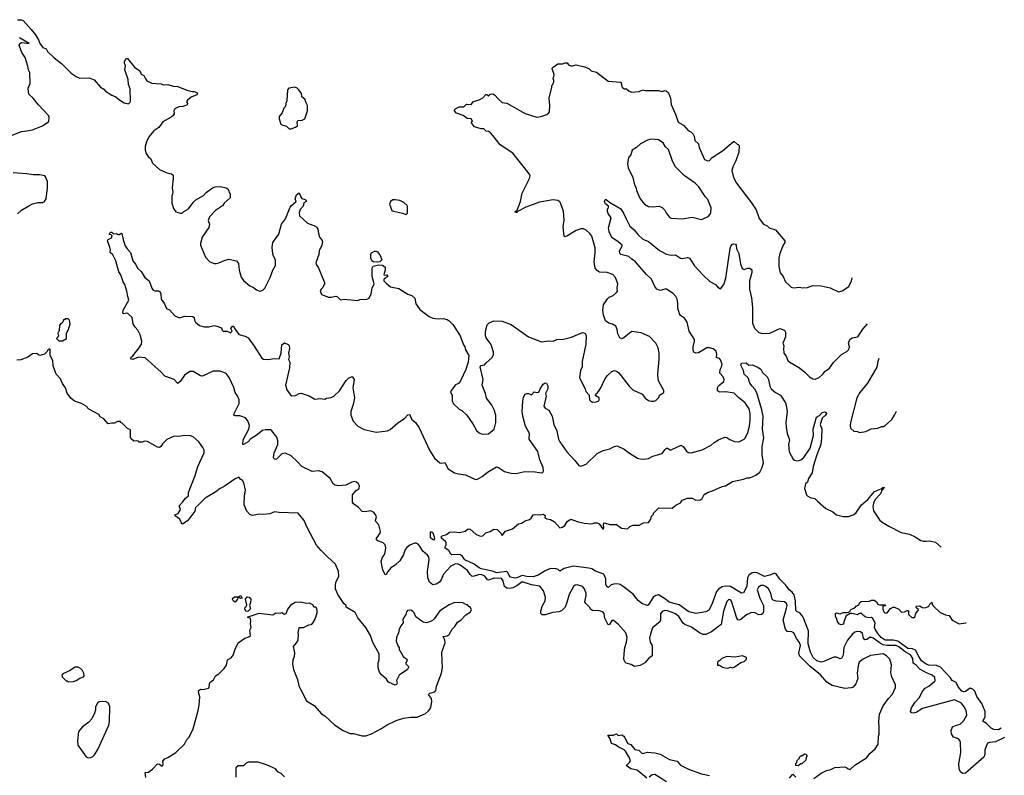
# Model space of a CAD drawing. Extents: x 2087054 to 2277909, y 548907 to 753496.
# Tile 432 of 444: x 2240366 to 2251140, y 701946 to 710214. Entities that reach past the tile are written whole.
import ezdxf

# ---------------------------------------------------------------- set-up
doc = ezdxf.new("R2010")
doc.units = 0

msp = doc.modelspace()

# ---------------------------------------------------------------- linework, layer by layer
at = {"layer": '0CON20XD'}
for points in [[(2240344, 710214), (2240385, 710214), (2240405, 710206), (2240492, 710108)], [(2240492, 710108), (2240539, 710049), (2240573, 709993), (2240587, 709955), (2240620, 709910), (2240656, 709896), (2240672, 709865), (2240743, 709795), (2240825, 709736), (2240930, 709630), (2240985, 709591), (2241025, 709573), (2241125, 709577), (2241180, 709555), (2241252, 709475), (2241288, 709455), (2241305, 709433), (2241375, 709389), (2241420, 709370), (2241447, 709345), (2241508, 709305), (2241557, 709293), (2241575, 709310), (2241580, 709325), (2241576, 709456), (2241558, 709505), (2241552, 709558), (2241518, 709665), (2241523, 709713), (2241513, 709735), (2241513, 709755), (2241532, 709788), (2241545, 709790), (2241623, 709695), (2241682, 709655), (2241697, 709617), (2241725, 709602), (2241738, 709575), (2241758, 709545), (2241811, 709521), (2241915, 709512), (2241935, 709502), (2241986, 709506), (2242047, 709487), (2242095, 709482), (2242195, 709442), (2242255, 709428), (2242275, 709429), (2242313, 709413), (2242305, 709391), (2242244, 709366), (2242204, 709335), (2242192, 709315), (2242203, 709295), (2242198, 709282), (2242156, 709264), (2242108, 709262), (2242065, 709240), (2242052, 709215), (2242058, 709185), (2242047, 709165), (2242025, 709146), (2241934, 709095), (2241890, 709035), (2241834, 708996), (2241778, 708932), (2241752, 708878), (2241738, 708828), (2241738, 708785), (2241751, 708751), (2241772, 708715), (2241801, 708691), (2241820, 708645), (2241895, 708574), (2241978, 708538), (2242026, 708526), (2242044, 708514), (2242047, 708475), (2242036, 708375), (2242042, 708325), (2242037, 708305), (2242030, 708285), (2242031, 708205), (2242049, 708149), (2242075, 708112), (2242125, 708098), (2242145, 708098), (2242164, 708116), (2242213, 708145), (2242263, 708215), (2242295, 708243), (2242379, 708291), (2242406, 708324), (2242475, 708374), (2242505, 708386), (2242565, 708388), (2242625, 708374), (2242645, 708363), (2242671, 708305), (2242669, 708265), (2242602, 708205), (2242584, 708176), (2242510, 708125), (2242443, 708055), (2242427, 708015), (2242442, 707975), (2242435, 707940), (2242364, 707835), (2242344, 707765), (2242346, 707746), (2242400, 707615), (2242448, 707565), (2242495, 707547), (2242515, 707546), (2242547, 707553), (2242615, 707581), (2242655, 707593), (2242737, 707577), (2242760, 707545), (2242767, 707473), (2242790, 707395), (2242815, 707360), (2242883, 707303), (2242925, 707283), (2242959, 707259), (2242995, 707242), (2243026, 707254), (2243048, 707275), (2243108, 707392), (2243135, 707472), (2243164, 707525), (2243167, 707585), (2243140, 707635), (2243131, 707685), (2243128, 707725), (2243135, 707777), (2243203, 707867), (2243232, 707975), (2243275, 708033), (2243327, 708163), (2243339, 708181), (2243392, 708225), (2243379, 708255), (2243395, 708297), (2243425, 708320), (2243441, 708275), (2243455, 708257), (2243490, 708245), (2243500, 708235), (2243500, 708225), (2243475, 708210), (2243468, 708175), (2243435, 708137), (2243424, 708105), (2243428, 708068), (2243515, 707988), (2243604, 707954), (2243615, 707943), (2243630, 707920), (2243634, 707875), (2243646, 707835), (2243671, 707805), (2243678, 707785), (2243674, 707745), (2243644, 707685), (2243641, 707645), (2243608, 707555), (2243615, 707528), (2243631, 707505), (2243703, 707337), (2243703, 707325), (2243683, 707285), (2243664, 707266), (2243654, 707246), (2243667, 707207), (2243745, 707177), (2243773, 707177), (2243825, 707190), (2243845, 707182), (2243875, 707150), (2243915, 707154), (2244065, 707143), (2244089, 707151), (2244166, 707154), (2244190, 707165), (2244213, 707215), (2244224, 707275), (2244244, 707325), (2244222, 707405), (2244222, 707495), (2244235, 707516), (2244293, 707533), (2244335, 707527), (2244364, 707505), (2244366, 707474), (2244350, 707425), (2244355, 707420), (2244385, 707421), (2244396, 707405), (2244350, 707375), (2244350, 707355), (2244375, 707332), (2244425, 707292), (2244515, 707272), (2244615, 707210), (2244658, 707195), (2244688, 707165), (2244700, 707105), (2244744, 707044), (2244846, 706966), (2244885, 706948), (2244945, 706940), (2245005, 706943), (2245045, 706933), (2245065, 706920), (2245105, 706879), (2245186, 706755), (2245223, 706655), (2245237, 706635), (2245245, 706600), (2245279, 706539), (2245273, 706467), (2245247, 706385), (2245188, 706262), (2245166, 706234), (2245135, 706220), (2245087, 706155), (2245080, 706135), (2245097, 706105), (2245098, 706088), (2245098, 706045), (2245108, 706015), (2245175, 705952), (2245205, 705938), (2245258, 705888), (2245325, 705792), (2245365, 705718), (2245392, 705692), (2245425, 705678), (2245495, 705684), (2245557, 705735), (2245576, 705805), (2245576, 705885), (2245556, 705945), (2245531, 705995), (2245473, 706073), (2245464, 706125), (2245428, 706215), (2245436, 706276), (2245403, 706415), (2245415, 706430), (2245453, 706437), (2245470, 706460), (2245533, 706515), (2245549, 706545), (2245551, 706575), (2245533, 706635), (2245520, 706665), (2245472, 706732), (2245463, 706755), (2245462, 706805), (2245482, 706875), (2245504, 706896), (2245555, 706920), (2245646, 706916), (2245745, 706877), (2245935, 706743), (2246075, 706689), (2246155, 706700), (2246205, 706697), (2246245, 706713), (2246315, 706718), (2246405, 706739), (2246525, 706790), (2246554, 706784), (2246566, 706755), (2246562, 706665), (2246522, 706475), (2246519, 706415), (2246502, 706375), (2246491, 706295), (2246553, 706175), (2246561, 706145), (2246597, 706105), (2246600, 706055), (2246615, 706038), (2246635, 706030), (2246675, 706033), (2246695, 706038), (2246708, 706052), (2246705, 706076), (2246663, 706103), (2246681, 706125), (2246701, 706145), (2246726, 706185), (2246774, 706286), (2246798, 706322), (2246844, 706365), (2246875, 706374), (2246903, 706365), (2246921, 706351), (2247035, 706203), (2247075, 706163), (2247177, 706117), (2247211, 706071), (2247245, 706048), (2247275, 706038), (2247305, 706038), (2247325, 706048), (2247361, 706079), (2247368, 706105), (2247414, 706135), (2247414, 706155), (2247359, 706255), (2247352, 706282), (2247349, 706335), (2247364, 706496), (2247364, 706565), (2247352, 706622), (2247326, 706676), (2247256, 706746), (2247165, 706786), (2247065, 706801), (2247038, 706785), (2246978, 706732), (2246955, 706723), (2246933, 706733), (2246910, 706775), (2246904, 706825), (2246890, 706860), (2246852, 706882), (2246814, 706894), (2246777, 706917), (2246755, 706982), (2246746, 707036), (2246753, 707095), (2246799, 707161), (2246815, 707176), (2246860, 707195), (2246895, 707227), (2246906, 707244), (2246902, 707275), (2246912, 707325), (2246884, 707394), (2246855, 707424), (2246795, 707446), (2246711, 707451), (2246687, 707467), (2246664, 707495), (2246651, 707565), (2246664, 707666), (2246664, 707716), (2246625, 707845), (2246605, 707875), (2246565, 707911), (2246535, 707926), (2246505, 707926), (2246454, 707906), (2246352, 707845), (2246335, 707838), (2246324, 707845), (2246314, 707946), (2246322, 708025), (2246315, 708120), (2246288, 708198), (2246275, 708220), (2246255, 708237), (2246205, 708241), (2246053, 708217), (2245905, 708161), (2245821, 708119), (2245806, 708104), (2245790, 708105), (2245786, 708115), (2245809, 708131), (2245846, 708225), (2245864, 708315), (2245944, 708475), (2245950, 708505), (2245946, 708525), (2245762, 708752), (2245625, 708843), (2245545, 708948), (2245518, 708975), (2245495, 708990), (2245472, 708995), (2245445, 709020), (2245415, 709021), (2245342, 709042), (2245310, 709085), (2245310, 709095), (2245320, 709105), (2245305, 709130), (2245263, 709133), (2245220, 709165), (2245145, 709191), (2245123, 709215), (2245127, 709233), (2245175, 709262), (2245225, 709262), (2245255, 709288), (2245305, 709287), (2245332, 709318), (2245394, 709336), (2245435, 709360), (2245465, 709396), (2245476, 709396), (2245495, 709378), (2245515, 709398), (2245543, 709403), (2245563, 709393), (2245604, 709344), (2245646, 709306), (2245695, 709300), (2245898, 709188), (2246025, 709148), (2246067, 709153), (2246134, 709176), (2246156, 709194), (2246163, 709207), (2246166, 709275), (2246160, 709355), (2246190, 709475), (2246190, 709495), (2246200, 709505), (2246210, 709535), (2246210, 709555), (2246200, 709565), (2246212, 709588), (2246213, 709615), (2246193, 709675), (2246193, 709685), (2246204, 709696), (2246255, 709730), (2246305, 709730), (2246335, 709742), (2246355, 709740), (2246371, 709721), (2246395, 709708), (2246415, 709708), (2246455, 709720), (2246545, 709698), (2246595, 709680), (2246620, 709655), (2246678, 709638), (2246805, 709542), (2246941, 709531), (2246947, 709525), (2246955, 709480), (2246965, 709468), (2246985, 709458), (2247007, 709457), (2247035, 709430), (2247065, 709420), (2247145, 709428), (2247185, 709448), (2247205, 709440), (2247355, 709440), (2247395, 709427), (2247425, 709438), (2247440, 709435), (2247464, 709414), (2247478, 709385), (2247488, 709355), (2247493, 709285), (2247545, 709170), (2247572, 709092), (2247629, 709059), (2247681, 709001), (2247710, 708985), (2247735, 708960), (2247745, 708940), (2247752, 708892), (2247794, 708854), (2247801, 708815), (2247858, 708685), (2247895, 708670), (2247915, 708673), (2247944, 708706), (2248055, 708780)], [(2240265, 708943), (2240385, 708989), (2240420, 708995), (2240505, 709010), (2240615, 709053), (2240685, 709100), (2240690, 709145), (2240685, 709160), (2240571, 709281), (2240512, 709355), (2240465, 709400), (2240458, 709465), (2240480, 709515), (2240476, 709635), (2240462, 709665), (2240457, 709705), (2240425, 709800), (2240389, 709855), (2240361, 709935), (2240366, 709954), (2240385, 709963), (2240470, 709955), (2240364, 710014)], [(2243335, 709020), (2243385, 709038), (2243405, 709052), (2243404, 709095), (2243410, 709110), (2243457, 709113), (2243485, 709130), (2243516, 709216), (2243516, 709276), (2243500, 709305), (2243488, 709345), (2243455, 709370), (2243448, 709405), (2243422, 709445), (2243404, 709464), (2243375, 709476), (2243310, 709465), (2243295, 709448), (2243290, 709325), (2243278, 709295), (2243276, 709265), (2243256, 709244), (2243238, 709195), (2243204, 709154), (2243205, 709130), (2243225, 709070), (2243245, 709058), (2243285, 709050), (2243315, 709020), (2243335, 709020)], [(2247825, 708028), (2247845, 708033), (2247899, 708061), (2247923, 708085), (2247928, 708102), (2247933, 708155), (2247896, 708245), (2247868, 708278), (2247799, 708385), (2247757, 708425), (2247635, 708510), (2247543, 708603), (2247508, 708665), (2247465, 708792), (2247434, 708824), (2247408, 708865), (2247355, 708900), (2247275, 708908), (2247235, 708896), (2247158, 708855), (2247117, 708815), (2247067, 708785), (2247053, 708735), (2247028, 708705), (2247017, 708635), (2247024, 708594), (2247076, 708486), (2247094, 708405), (2247110, 708375), (2247114, 708345), (2247154, 708254), (2247203, 708195), (2247245, 708171), (2247295, 708166), (2247365, 708172), (2247395, 708159), (2247425, 708130), (2247439, 708099), (2247471, 708055), (2247495, 708042), (2247615, 708033), (2247725, 708053), (2247825, 708028)], [(2248055, 708780), (2248175, 708882), (2248185, 708880), (2248215, 708850), (2248228, 708848), (2248237, 708837), (2248234, 708765), (2248202, 708668), (2248171, 708605), (2248160, 708565), (2248176, 708486), (2248209, 708425), (2248375, 708210), (2248424, 708135), (2248459, 708039), (2248505, 707978), (2248545, 707958), (2248566, 707936), (2248635, 707914), (2248737, 707795), (2248737, 707775), (2248719, 707745), (2248684, 707656), (2248671, 707605), (2248674, 707515), (2248688, 707445), (2248720, 707405), (2248744, 707344), (2248785, 707310), (2248808, 707288), (2248835, 707278), (2248895, 707286), (2248935, 707281), (2248986, 707284), (2249045, 707304), (2249135, 707300), (2249235, 707281), (2249325, 707237), (2249364, 707246), (2249437, 707295), (2249469, 707355), (2249475, 707391)], [(2240342, 708088), (2240385, 708128), (2240465, 708178), (2240505, 708198), (2240565, 708212), (2240617, 708213), (2240637, 708223), (2240657, 708253), (2240670, 708375), (2240670, 708445), (2240650, 708495), (2240640, 708505), (2240588, 708518), (2240515, 708516), (2240445, 708528), (2240295, 708537)], [(2244366, 704384), (2244373, 704435), (2244365, 704467), (2244345, 704488), (2244285, 704510), (2244267, 704535), (2244310, 704595), (2244314, 704615), (2244296, 704686), (2244261, 704725), (2244259, 704735), (2244270, 704775), (2244260, 704800), (2244238, 704825), (2244205, 704841), (2244145, 704827), (2244115, 704832), (2244075, 704876), (2244018, 704918), (2244008, 704935), (2244009, 705015), (2244048, 705062), (2244081, 705085), (2244083, 705115), (2244074, 705135), (2244050, 705155), (2244025, 705160), (2244002, 705155), (2243935, 705120), (2243855, 705115), (2243819, 705119), (2243797, 705137), (2243762, 705195), (2243675, 705265), (2243635, 705277), (2243565, 705271), (2243455, 705325), (2243405, 705375), (2243335, 705441), (2243275, 705472), (2243235, 705464), (2243175, 705406), (2243165, 705402), (2243149, 705409), (2243144, 705425), (2243152, 705475), (2243189, 705565), (2243192, 705605), (2243178, 705645), (2243125, 705716), (2243111, 705725), (2243055, 705727), (2243023, 705717), (2242955, 705664), (2242894, 705626), (2242865, 705596), (2242815, 705564), (2242807, 705567), (2242813, 705615), (2242874, 705735), (2242881, 705775), (2242862, 705825), (2242836, 705856), (2242775, 705878), (2242725, 705878), (2242711, 705885), (2242712, 705905), (2242769, 706015), (2242767, 706055), (2242748, 706098), (2242725, 706135), (2242710, 706190), (2242659, 706299), (2242625, 706344), (2242600, 706355), (2242555, 706368), (2242485, 706368), (2242365, 706314), (2242345, 706318), (2242265, 706363), (2242227, 706363), (2242169, 706325), (2242121, 706255), (2242095, 706234), (2242055, 706277), (2241955, 706315), (2241915, 706357), (2241738, 706515), (2241665, 706521), (2241605, 706496), (2241585, 706498), (2241580, 706505), (2241585, 706522), (2241604, 706536), (2241675, 706623), (2241699, 706665), (2241702, 706695), (2241684, 706766), (2241660, 706815), (2241630, 706850), (2241609, 706885), (2241596, 706956), (2241550, 707000), (2241535, 707003), (2241505, 706994), (2241494, 707004), (2241498, 707035), (2241562, 707145), (2241548, 707185), (2241540, 707245), (2241518, 707315), (2241500, 707345), (2241472, 707422), (2241450, 707455), (2241418, 707575), (2241385, 707640), (2241358, 707665), (2241360, 707695), (2241354, 707725), (2241328, 707795), (2241335, 707810), (2241372, 707828), (2241377, 707847), (2241368, 707858), (2241350, 707865), (2241350, 707875), (2241365, 707890), (2241375, 707890), (2241392, 707872), (2241425, 707873), (2241445, 707863), (2241455, 707863), (2241475, 707878), (2241483, 707873), (2241498, 707805), (2241521, 707741), (2241542, 707705), (2241579, 707665), (2241606, 707575), (2241636, 707535), (2241654, 707494), (2241695, 707460), (2241735, 707393), (2241782, 707355), (2241812, 707275), (2241825, 707256), (2241845, 707246), (2241886, 707246), (2241900, 707240), (2241911, 707215), (2241914, 707155), (2241951, 707105), (2241974, 707054), (2242005, 707040), (2242062, 706972), (2242115, 706950), (2242170, 706970), (2242260, 706965), (2242274, 706954), (2242279, 706925), (2242290, 706905), (2242335, 706869), (2242387, 706853), (2242435, 706852), (2242495, 706866), (2242522, 706862), (2242573, 706843), (2242582, 706815), (2242594, 706804), (2242635, 706807), (2242673, 706787), (2242692, 706805), (2242678, 706835), (2242695, 706860), (2242705, 706860), (2242712, 706842), (2242765, 706769), (2242835, 706752), (2242865, 706731), (2242931, 706641), (2243015, 706511), (2243035, 706498), (2243080, 706495), (2243155, 706508), (2243205, 706504), (2243228, 706565), (2243233, 706657), (2243265, 706678), (2243305, 706659), (2243315, 706647), (2243317, 706615), (2243306, 706565), (2243315, 706525), (2243306, 706495), (2243321, 706465), (2243319, 706405), (2243273, 706215), (2243291, 706165), (2243325, 706113), (2243345, 706097), (2243385, 706100), (2243425, 706123), (2243445, 706128), (2243535, 706098), (2243595, 706062), (2243655, 706068), (2243705, 706062), (2243725, 706072), (2243775, 706080), (2243805, 706093), (2243866, 706154), (2243938, 706265), (2243965, 706292), (2244005, 706310), (2244027, 706275), (2244012, 706185), (2244028, 706075), (2244016, 706005), (2243989, 705925), (2243989, 705885), (2244015, 705821), (2244065, 705766), (2244135, 705731), (2244265, 705702), (2244390, 705715), (2244420, 705730), (2244505, 705803), (2244575, 705850), (2244615, 705889), (2244635, 705892), (2244654, 705844), (2244698, 705805), (2244738, 705748), (2244851, 705505), (2244906, 705416), (2244964, 705364), (2244985, 705361), (2245018, 705368), (2245055, 705301), (2245124, 705254), (2245166, 705244), (2245245, 705232), (2245355, 705184), (2245374, 705186), (2245428, 705215), (2245485, 705264), (2245585, 705321), (2245605, 705314), (2245671, 705271), (2245745, 705251), (2245795, 705248), (2245895, 705270), (2246005, 705267), (2246075, 705256), (2246090, 705260), (2246096, 705274), (2246094, 705315), (2246059, 705399), (2246035, 705489), (2245940, 705625), (2245944, 705685), (2245902, 705765), (2245871, 705875), (2245864, 705925), (2245870, 706040), (2245879, 706085), (2245897, 706115), (2245915, 706124), (2245934, 706124), (2245965, 706110), (2245995, 706142), (2246025, 706133), (2246045, 706138), (2246060, 706175), (2246095, 706227), (2246115, 706242), (2246132, 706235), (2246146, 706206), (2246146, 706175), (2246120, 706125), (2246128, 706095), (2246100, 705985), (2246115, 705962), (2246155, 705942), (2246194, 705875), (2246211, 705785), (2246242, 705715), (2246261, 705625), (2246275, 705595), (2246354, 705485), (2246442, 705392), (2246485, 705334), (2246505, 705329), (2246565, 705352), (2246684, 705466), (2246751, 705499), (2246825, 705519), (2246865, 705540), (2246905, 705550), (2246980, 705515), (2247039, 705469), (2247125, 705417), (2247155, 705407), (2247194, 705404), (2247245, 705414), (2247295, 705438), (2247395, 705468), (2247425, 705508), (2247445, 705524), (2247455, 705526), (2247485, 705508), (2247495, 705508), (2247605, 705558), (2247625, 705542), (2247662, 705492), (2247685, 705479), (2247715, 705476), (2247835, 705508), (2247932, 705558), (2247964, 705586), (2248012, 705615), (2248080, 705645), (2248105, 705641), (2248135, 705621), (2248188, 705598), (2248235, 705596), (2248295, 705624), (2248304, 705635), (2248332, 705698), (2248351, 705765), (2248360, 705835), (2248359, 705905), (2248347, 705955), (2248305, 706022), (2248236, 706076), (2248185, 706129), (2248091, 706141), (2248025, 706138), (2248003, 706153), (2248000, 706185), (2248012, 706208), (2248069, 706255), (2248076, 706275), (2248063, 706305), (2248027, 706345), (2248032, 706385), (2248046, 706415), (2248051, 706445), (2248035, 706493), (2248025, 706507), (2247989, 706519), (2247994, 706555), (2247986, 706585), (2247955, 706614), (2247915, 706624), (2247885, 706622), (2247795, 706569), (2247764, 706564), (2247743, 706575), (2247736, 706595), (2247736, 706635), (2247750, 706695), (2247748, 706715), (2247692, 706805), (2247668, 706905), (2247639, 706949), (2247598, 706978), (2247585, 706994), (2247566, 707056), (2247567, 707115), (2247559, 707155), (2247545, 707184), (2247518, 707218), (2247445, 707264), (2247425, 707266), (2247375, 707251), (2247338, 707265), (2247314, 707294), (2247281, 707375), (2247223, 707425), (2247105, 707565), (2247065, 707593), (2247033, 707623), (2246945, 707644), (2246932, 707655), (2246931, 707685), (2246960, 707735), (2246957, 707745), (2246914, 707784), (2246845, 707830), (2246815, 707891), (2246808, 707935), (2246838, 708045), (2246805, 708093), (2246798, 708115), (2246797, 708143), (2246808, 708155), (2246808, 708175), (2246775, 708198), (2246764, 708225), (2246774, 708246), (2246785, 708246), (2246818, 708218), (2246942, 708145), (2246974, 708095), (2247001, 708035), (2247044, 707955), (2247089, 707915), (2247128, 707865), (2247185, 707814), (2247246, 707786), (2247368, 707688), (2247445, 707649), (2247495, 707636), (2247541, 707641), (2247595, 707604), (2247615, 707599), (2247675, 707611), (2247695, 707604), (2247748, 707519), (2247845, 707419), (2247918, 707348), (2247978, 707318), (2248005, 707288), (2248035, 707270), (2248069, 707315), (2248094, 707386), (2248139, 707711), (2248146, 707735), (2248164, 707756), (2248175, 707761), (2248198, 707758), (2248206, 707746), (2248211, 707705), (2248234, 707655), (2248254, 707544), (2248271, 707491), (2248295, 707479), (2248335, 707494), (2248355, 707494), (2248378, 707475), (2248378, 707448), (2248352, 707355), (2248352, 707265), (2248375, 707170), (2248386, 707065), (2248383, 706895), (2248407, 706837), (2248452, 706791), (2248495, 706781), (2248575, 706784), (2248685, 706836), (2248736, 706816), (2248744, 706795), (2248746, 706744), (2248717, 706675), (2248728, 706645), (2248723, 706615), (2248728, 706565), (2248751, 706531), (2248770, 706485), (2248792, 706465), (2248900, 706405), (2248956, 706356), (2249008, 706305), (2249044, 706284), (2249069, 706281), (2249115, 706300), (2249155, 706334), (2249177, 706363), (2249228, 706402), (2249269, 706461), (2249360, 706550), (2249417, 706583), (2249435, 706600), (2249443, 706615), (2249444, 706635), (2249434, 706675), (2249450, 706715), (2249475, 706732), (2249537, 706743), (2249593, 706827), (2249642, 706885)], [(2244595, 708082), (2244610, 708095), (2244609, 708169), (2244603, 708183), (2244570, 708215), (2244527, 708237), (2244475, 708242), (2244448, 708242), (2244422, 708225), (2244412, 708195), (2244437, 708127), (2244455, 708118), (2244555, 708098), (2244595, 708082)], [(2244265, 707559), (2244235, 707564), (2244221, 707575), (2244207, 707605), (2244207, 707645), (2244215, 707662), (2244248, 707682), (2244265, 707682), (2244283, 707673), (2244310, 707635), (2244330, 707585), (2244305, 707564), (2244265, 707559)], [(2240835, 706700), (2240878, 706725), (2240880, 706785), (2240902, 706825), (2240918, 706885), (2240910, 706925), (2240895, 706940), (2240865, 706940), (2240855, 706930), (2240845, 706930), (2240840, 706905), (2240825, 706890), (2240815, 706890), (2240803, 706867), (2240797, 706813), (2240782, 706785), (2240790, 706755), (2240770, 706725), (2240795, 706700), (2240835, 706700)], [(2242828, 703445), (2242875, 703460), (2242890, 703475), (2242883, 703535), (2242899, 703565), (2242892, 703605), (2242896, 703636), (2242890, 703660), (2242860, 703675), (2242865, 703680), (2242985, 703720), (2243135, 703700), (2243168, 703722), (2243215, 703720), (2243235, 703728), (2243265, 703708), (2243283, 703717), (2243300, 703765), (2243345, 703820), (2243379, 703841), (2243435, 703844), (2243505, 703830), (2243535, 703832), (2243570, 703815), (2243585, 703790), (2243605, 703790), (2243616, 703755), (2243616, 703724), (2243598, 703662), (2243575, 703618), (2243555, 703592), (2243525, 703588), (2243469, 703561), (2243422, 703558), (2243408, 703505), (2243412, 703495), (2243408, 703425), (2243392, 703395), (2243360, 703355), (2243373, 703285), (2243368, 703245), (2243354, 703206), (2243353, 703167), (2243364, 703104), (2243406, 702995), (2243420, 702925), (2243437, 702887), (2243505, 702762), (2243588, 702708), (2243670, 702620), (2243705, 702598), (2243809, 702499), (2243906, 702436), (2243984, 702404), (2244015, 702402), (2244115, 702377), (2244155, 702378), (2244215, 702398), (2244325, 702458), (2244380, 702495), (2244485, 702547), (2244565, 702572), (2244645, 702582), (2244715, 702582), (2244805, 702622), (2244839, 702651), (2244858, 702672), (2244870, 702705), (2244874, 702755), (2244871, 702785), (2244841, 702829), (2244855, 702844), (2244909, 702861), (2244920, 702875), (2244928, 702922), (2244983, 703065), (2244991, 703125), (2244989, 703191), (2244986, 703295), (2245021, 703395), (2245018, 703425), (2245000, 703465), (2245045, 703472), (2245064, 703486), (2245099, 703545), (2245127, 703573), (2245155, 703620), (2245192, 703645), (2245247, 703703), (2245295, 703732), (2245308, 703755), (2245295, 703790), (2245285, 703790), (2245265, 703810), (2245255, 703810), (2245215, 703832), (2245175, 703838), (2245115, 703833), (2245065, 703813), (2244965, 703746), (2244902, 703658), (2244882, 703638), (2244855, 703625), (2244815, 703614), (2244780, 703620), (2244700, 703680), (2244681, 703725), (2244665, 703743), (2244645, 703753), (2244611, 703749), (2244598, 703735), (2244590, 703705), (2244560, 703655), (2244562, 703615), (2244539, 703585), (2244520, 703545), (2244512, 703505), (2244490, 703455), (2244484, 703414), (2244504, 703364), (2244520, 703345), (2244520, 703315), (2244525, 703310), (2244562, 703245), (2244602, 703215), (2244607, 703203), (2244590, 703175), (2244590, 703165), (2244620, 703135), (2244622, 703125), (2244610, 703105), (2244520, 703040), (2244490, 702985), (2244497, 702955), (2244490, 702940), (2244475, 702933), (2244402, 702965), (2244379, 702999), (2244324, 703044), (2244303, 703073), (2244290, 703125), (2244290, 703185), (2244297, 703193), (2244300, 703225), (2244298, 703275), (2244229, 703399), (2244203, 703475), (2244152, 703562), (2244065, 703668), (2244036, 703726), (2243940, 703785), (2243940, 703805), (2243914, 703824), (2243847, 703925), (2243823, 703985), (2243820, 704025), (2243827, 704055), (2243859, 704125), (2243853, 704175), (2243823, 704255), (2243735, 704337), (2243665, 704404), (2243614, 704464), (2243508, 704665), (2243480, 704735), (2243414, 704814), (2243205, 704820), (2243155, 704827), (2243105, 704808), (2243035, 704798), (2242985, 704803), (2242915, 704787), (2242885, 704798), (2242852, 704835), (2242822, 704905), (2242826, 705005), (2242837, 705065), (2242819, 705145), (2242805, 705172), (2242785, 705182), (2242765, 705208), (2242725, 705191), (2242605, 705106), (2242561, 705085), (2242512, 705048), (2242395, 704980), (2242324, 704905), (2242290, 704875), (2242282, 704835), (2242206, 704734), (2242155, 704698), (2242145, 704698), (2242135, 704710), (2242120, 704750), (2242068, 704785), (2242062, 704795), (2242100, 704810), (2242126, 704855), (2242110, 704895), (2242153, 704937), (2242178, 704975), (2242213, 705005), (2242215, 705040), (2242288, 705225), (2242314, 705325), (2242383, 705475), (2242383, 705503), (2242371, 705531), (2242327, 705595), (2242265, 705651), (2242235, 705661), (2242175, 705663), (2242105, 705653), (2242055, 705658), (2241975, 705620), (2241927, 705573), (2241912, 705545), (2241895, 705532), (2241875, 705538), (2241765, 705599), (2241735, 705603), (2241705, 705592), (2241675, 705592), (2241665, 705602), (2241646, 705606), (2241615, 705602), (2241587, 705627), (2241578, 705645), (2241580, 705725), (2241545, 705740), (2241488, 705798), (2241470, 705805), (2241468, 705818), (2241435, 705818), (2241405, 705798), (2241375, 705800), (2241335, 705790), (2241286, 705846), (2241248, 705868), (2241232, 705895), (2241124, 705954), (2241094, 705984), (2241044, 706014), (2240965, 706038), (2240924, 706074), (2240886, 706126), (2240867, 706185), (2240834, 706234), (2240811, 706285), (2240766, 706336), (2240733, 706425), (2240730, 706485), (2240698, 706538), (2240700, 706605), (2240695, 706610), (2240685, 706610), (2240670, 706595), (2240668, 706582), (2240637, 706553), (2240585, 706540), (2240575, 706542), (2240555, 706562), (2240505, 706558), (2240455, 706520), (2240377, 706493), (2240335, 706490)], [(2251140, 702361), (2251045, 702313), (2250976, 702304), (2250955, 702296), (2250927, 702225), (2250926, 702175), (2250917, 702143), (2250715, 701970), (2250684, 701964), (2250660, 701985), (2250647, 702017), (2250642, 702072), (2250664, 702195), (2250661, 702305), (2250654, 702325), (2250639, 702345), (2250584, 702365), (2250561, 702401), (2250558, 702435), (2250574, 702476), (2250605, 702491), (2250655, 702506), (2250695, 702544), (2250730, 702605), (2250722, 702655), (2250702, 702695), (2250672, 702735), (2250595, 702772), (2250245, 702676), (2250175, 702633), (2250145, 702626), (2250125, 702631), (2250114, 702645), (2250123, 702685), (2250164, 702746), (2250207, 702793), (2250249, 702871), (2250275, 702901), (2250315, 702923), (2250380, 702975), (2250384, 702985), (2250380, 703015), (2250352, 703042), (2250295, 703062), (2250215, 703109), (2250175, 703151), (2250143, 703173), (2250139, 703225), (2250114, 703265), (2250056, 703296), (2249985, 703352), (2249955, 703366), (2249855, 703367), (2249814, 703374), (2249780, 703390), (2249705, 703446), (2249685, 703454), (2249665, 703452), (2249635, 703431), (2249615, 703428), (2249600, 703445), (2249587, 703497), (2249565, 703516), (2249535, 703521), (2249505, 703512), (2249474, 703485), (2249425, 703423), (2249384, 703345), (2249375, 703262), (2249359, 703225), (2249345, 703221), (2249305, 703240), (2249275, 703238), (2249165, 703191), (2249135, 703184), (2249087, 703197), (2249048, 703235), (2249019, 703295), (2248995, 703385), (2248996, 703526), (2248937, 703675), (2248905, 703721), (2248868, 703739), (2248860, 703750), (2248854, 703856), (2248839, 703919), (2248819, 703949), (2248784, 703975), (2248745, 704031), (2248682, 704092), (2248645, 704150), (2248625, 704158), (2248575, 704137), (2248515, 704123), (2248435, 704160), (2248405, 704165), (2248380, 704160), (2248345, 704135), (2248330, 704105), (2248321, 704015), (2248305, 703974), (2248285, 703944), (2248265, 703940), (2248245, 703948), (2248145, 704011), (2248085, 704015), (2248053, 704007), (2248015, 703985), (2247992, 703958), (2247943, 703825), (2247921, 703779), (2247905, 703754), (2247875, 703736), (2247765, 703718), (2247689, 703735), (2247581, 703811), (2247471, 703841), (2247432, 703875), (2247355, 703919), (2247325, 703914), (2247296, 703894), (2247245, 703812), (2247235, 703805), (2247175, 703826), (2247135, 703858), (2247079, 703929), (2246971, 704011), (2246935, 704032), (2246905, 704040), (2246862, 704038), (2246839, 704031), (2246815, 704007), (2246805, 704002), (2246795, 704007), (2246781, 704035), (2246780, 704095), (2246756, 704145), (2246665, 704181), (2246625, 704204), (2246595, 704212), (2246425, 704235), (2246325, 704208), (2246275, 704178), (2246257, 704197), (2246238, 704205), (2246175, 704207), (2246116, 704184), (2246041, 704135), (2245985, 704119), (2245915, 704120), (2245865, 704132), (2245805, 704105), (2245785, 704102), (2245736, 704115), (2245722, 704132), (2245706, 704166), (2245695, 704177), (2245585, 704163), (2245540, 704180), (2245414, 704205), (2245392, 704215), (2245338, 704258), (2245237, 704305), (2245210, 704340), (2245188, 704358), (2245165, 704363), (2245095, 704359), (2245084, 704364), (2245062, 704405), (2245022, 704432), (2245020, 704445), (2245033, 704467), (2245032, 704495), (2245026, 704506), (2244981, 704541), (2244978, 704555), (2244990, 704565), (2245038, 704582), (2245070, 704605), (2245125, 704610), (2245178, 704602), (2245242, 704618), (2245275, 704642), (2245295, 704638), (2245358, 704585), (2245405, 704561), (2245434, 704566), (2245465, 704600), (2245515, 704612), (2245555, 704638), (2245590, 704635), (2245630, 704595), (2245645, 704570), (2245681, 704619), (2245757, 704643), (2245825, 704696), (2245856, 704704), (2245874, 704716), (2245898, 704732), (2245946, 704744), (2245962, 704758), (2245985, 704797), (2246005, 704801), (2246063, 704797), (2246095, 704803), (2246115, 704790), (2246114, 704764), (2246135, 704752), (2246174, 704744), (2246218, 704718), (2246275, 704653), (2246305, 704660), (2246332, 704678), (2246360, 704725), (2246395, 704750), (2246465, 704724), (2246544, 704706), (2246625, 704697), (2246655, 704710), (2246685, 704710), (2246708, 704698), (2246744, 704645), (2246755, 704640), (2246759, 704655), (2246753, 704695), (2246765, 704707), (2246825, 704692), (2246895, 704689), (2246950, 704650), (2247015, 704643), (2247043, 704667), (2247078, 704682), (2247145, 704682), (2247193, 704707), (2247248, 704712), (2247272, 704748), (2247278, 704782), (2247300, 704805), (2247300, 704815), (2247358, 704872), (2247505, 704869), (2247545, 704901), (2247595, 704927), (2247615, 704958), (2247675, 704980), (2247725, 704978), (2247765, 704957), (2247815, 704961), (2247834, 704976), (2247855, 705018), (2247900, 705045), (2247945, 705058), (2248054, 705106), (2248090, 705115), (2248165, 705160), (2248285, 705187), (2248325, 705202), (2248355, 705202), (2248421, 705229), (2248465, 705262), (2248486, 705305), (2248503, 705365), (2248490, 705455), (2248490, 705545), (2248507, 705637), (2248495, 705735), (2248500, 705875), (2248488, 705945), (2248432, 706132), (2248411, 706171), (2248380, 706205), (2248357, 706235), (2248338, 706295), (2248295, 706334), (2248287, 706377), (2248258, 706435), (2248265, 706456), (2248315, 706458), (2248345, 706434), (2248385, 706436), (2248448, 706408), (2248475, 706390), (2248493, 706353), (2248545, 706307), (2248560, 706275), (2248573, 706205), (2248589, 706175), (2248635, 706136), (2248690, 706105), (2248745, 706020), (2248754, 705995), (2248762, 705925), (2248748, 705805), (2248751, 705755), (2248764, 705685), (2248790, 705615), (2248778, 705565), (2248787, 705485), (2248831, 705405), (2248845, 705394), (2248868, 705388), (2248895, 705389), (2248915, 705398), (2248946, 705425), (2249016, 705525), (2249052, 705665), (2249047, 705735), (2249085, 705864), (2249117, 705883), (2249145, 705914), (2249175, 705923), (2249192, 705915), (2249193, 705905), (2249182, 705885), (2249146, 705854), (2249126, 705785), (2249143, 705733), (2249140, 705635), (2249131, 705565), (2249088, 705452), (2249050, 705325), (2249038, 705255), (2248997, 705195), (2248985, 705155), (2248965, 705135), (2248953, 705085), (2248976, 705016), (2248991, 705001), (2249016, 704986), (2249065, 704974), (2249097, 704947), (2249187, 704867), (2249265, 704830), (2249305, 704796), (2249375, 704776), (2249435, 704777), (2249485, 704796), (2249514, 704815), (2249578, 704905), (2249646, 704964), (2249718, 705052), (2249791, 705079), (2249815, 705098), (2249825, 705096), (2249802, 705068), (2249784, 705025), (2249726, 704965), (2249709, 704925), (2249701, 704885), (2249710, 704840), (2249775, 704740), (2249805, 704714), (2249875, 704672), (2250011, 704601), (2250104, 704584), (2250166, 704556), (2250228, 704515), (2250255, 704508), (2250288, 704508), (2250325, 704511), (2250387, 704497), (2250450, 704444)], [(2249768, 706505), (2249757, 706475), (2249745, 706410), (2249642, 706238), (2249558, 706135), (2249525, 706077), (2249456, 705805), (2249454, 705765), (2249459, 705739), (2249492, 705712), (2249535, 705707), (2249555, 705698), (2249623, 705707), (2249684, 705736), (2249756, 705744), (2249795, 705762), (2249816, 705764), (2249835, 705772), (2249910, 705840), (2249939, 705885), (2249959, 705930)], [(2244895, 704520), (2244862, 704545), (2244860, 704605), (2244865, 704610), (2244875, 704610), (2244885, 704600), (2244902, 704555), (2244906, 704534), (2244895, 704520)], [(2249055, 701912), (2249135, 701968), (2249195, 701998), (2249242, 702008), (2249285, 702032), (2249395, 702040), (2249413, 702033), (2249430, 702015), (2249452, 702008), (2249505, 702058), (2249633, 702137), (2249668, 702185), (2249726, 702234), (2249758, 702285), (2249763, 702375), (2249770, 702395), (2249772, 702465), (2249767, 702535), (2249774, 702616), (2249813, 702705), (2249871, 702785), (2249916, 702835), (2249948, 702905), (2249949, 702935), (2249909, 703025), (2249899, 703069), (2249906, 703155), (2249887, 703217), (2249852, 703255), (2249814, 703276), (2249675, 703256), (2249595, 703217), (2249553, 703185), (2249541, 703145), (2249531, 703065), (2249537, 703005), (2249516, 702945), (2249485, 702911), (2249465, 702903), (2249395, 702897), (2249255, 702929), (2249196, 702966), (2249127, 703045), (2249010, 703140), (2248898, 703255), (2248892, 703285), (2248911, 703365), (2248898, 703398), (2248867, 703443), (2248835, 703506), (2248816, 703516), (2248765, 703519), (2248745, 703545), (2248720, 703645), (2248757, 703775), (2248762, 703805), (2248757, 703827), (2248733, 703843), (2248645, 703850), (2248611, 703861), (2248599, 703875), (2248585, 703939), (2248560, 703985), (2248531, 704011), (2248505, 704021), (2248475, 704022), (2248450, 704005), (2248436, 703975), (2248465, 703885), (2248504, 703805), (2248504, 703735), (2248496, 703715), (2248483, 703705), (2248455, 703700), (2248405, 703726), (2248366, 703724), (2248320, 703700), (2248255, 703650), (2248236, 703644), (2248225, 703648), (2248214, 703664), (2248155, 703850), (2248145, 703866), (2248125, 703869), (2248103, 703847), (2248068, 703742), (2248041, 703595), (2247935, 703515), (2247872, 703488), (2247845, 703488), (2247805, 703504), (2247717, 703567), (2247643, 703595), (2247625, 703611), (2247578, 703685), (2247535, 703717), (2247455, 703747), (2247422, 703748), (2247395, 703737), (2247379, 703711), (2247377, 703645), (2247370, 703625), (2247291, 703559), (2247267, 703495), (2247259, 703445), (2247264, 703404), (2247286, 703365), (2247287, 703255), (2247251, 703229), (2247205, 703176), (2247155, 703149), (2247095, 703138), (2247058, 703158), (2247003, 703173), (2246987, 703187), (2246978, 703215), (2246979, 703275), (2246987, 703345), (2247006, 703404), (2247013, 703455), (2247000, 703505), (2246915, 703600), (2246865, 703641), (2246845, 703639), (2246818, 703595), (2246805, 703594), (2246768, 703665), (2246761, 703715), (2246745, 703733), (2246705, 703747), (2246635, 703748), (2246615, 703759), (2246601, 703785), (2246561, 703825), (2246550, 703845), (2246565, 703915), (2246564, 703935), (2246545, 703987), (2246525, 704010), (2246465, 704030), (2246445, 704028), (2246425, 704013), (2246377, 703925), (2246354, 703835), (2246334, 703786), (2246294, 703746), (2246267, 703733), (2246195, 703728), (2246115, 703703), (2246082, 703702), (2246070, 703715), (2246069, 703745), (2246086, 703805), (2246116, 703854), (2246121, 703895), (2246098, 703965), (2246058, 704015), (2245965, 704029), (2245865, 704062), (2245805, 704020), (2245761, 703999), (2245725, 703990), (2245695, 703994), (2245672, 704012), (2245656, 704075), (2245638, 704098), (2245557, 704103), (2245495, 704081), (2245485, 704085), (2245457, 704125), (2245415, 704142), (2245385, 704141), (2245325, 704122), (2245315, 704125), (2245295, 704143), (2245266, 704186), (2245184, 704244), (2245165, 704256), (2245135, 704259), (2245084, 704235), (2245002, 704145), (2244977, 704085), (2244959, 704061), (2244925, 704039), (2244885, 704029), (2244851, 704061), (2244831, 704105), (2244828, 704175), (2244847, 704305), (2244844, 704335), (2244829, 704355), (2244778, 704398), (2244745, 704454), (2244725, 704475), (2244705, 704485), (2244685, 704485), (2244636, 704465), (2244601, 704439), (2244583, 704415), (2244565, 704361), (2244525, 704291), (2244475, 704244), (2244428, 704215), (2244394, 704176), (2244375, 704144), (2244365, 704141), (2244339, 704195), (2244322, 704285), (2244335, 704334), (2244355, 704355), (2244366, 704384)], [(2242725, 703840), (2242705, 703850), (2242693, 703873), (2242695, 703880), (2242715, 703900), (2242755, 703900), (2242785, 703912), (2242800, 703885), (2242785, 703880), (2242765, 703890), (2242752, 703888), (2242750, 703875), (2242725, 703840)], [(2242845, 703740), (2242830, 703765), (2242832, 703785), (2242846, 703794), (2242853, 703807), (2242838, 703875), (2242855, 703900), (2242878, 703895), (2242896, 703875), (2242893, 703835), (2242882, 703805), (2242892, 703768), (2242865, 703742), (2242845, 703740)], [(2251107, 702460), (2251075, 702444), (2251025, 702447), (2250995, 702462), (2250945, 702511), (2250910, 702535), (2250909, 702545), (2250929, 702585), (2250930, 702645), (2250895, 702730), (2250839, 702809), (2250818, 702865), (2250795, 702890), (2250765, 702899), (2250715, 702864), (2250695, 702860), (2250675, 702865), (2250635, 702915), (2250613, 702963), (2250568, 702985), (2250551, 703011), (2250440, 703130), (2250398, 703148), (2250315, 703151), (2250285, 703163), (2250235, 703198), (2250203, 703245), (2250167, 703317), (2250135, 703330), (2250085, 703332), (2250044, 703364), (2249973, 703413), (2249925, 703424), (2249835, 703425), (2249792, 703455), (2249755, 703498), (2249728, 703545), (2249721, 703565), (2249728, 703615), (2249698, 703665), (2249685, 703674), (2249655, 703670), (2249626, 703675), (2249601, 703691), (2249585, 703710), (2249565, 703719), (2249540, 703710), (2249535, 703700), (2249475, 703718), (2249452, 703718), (2249410, 703690), (2249383, 703627), (2249380, 703600), (2249355, 703592), (2249335, 703599), (2249314, 703624), (2249307, 703657), (2249291, 703685), (2249291, 703715), (2249305, 703723), (2249345, 703713), (2249375, 703728), (2249415, 703726), (2249438, 703732), (2249466, 703764), (2249505, 703777), (2249518, 703795), (2249547, 703813), (2249558, 703835), (2249575, 703847), (2249665, 703852), (2249687, 703863), (2249715, 703863), (2249742, 703845), (2249755, 703820), (2249775, 703810), (2249835, 703810), (2249838, 703802), (2249810, 703795), (2249812, 703765), (2249822, 703735), (2249835, 703720), (2249857, 703723), (2249895, 703770), (2249924, 703786), (2249937, 703787), (2249985, 703762), (2250015, 703730), (2250047, 703733), (2250075, 703750), (2250085, 703750), (2250090, 703745), (2250090, 703705), (2250125, 703677), (2250145, 703670), (2250159, 703681), (2250172, 703718), (2250200, 703755), (2250198, 703768), (2250185, 703770), (2250175, 703780), (2250180, 703795), (2250215, 703800), (2250241, 703781), (2250275, 703780), (2250308, 703792), (2250318, 703802), (2250320, 703815), (2250345, 703840), (2250350, 703815), (2250361, 703801), (2250436, 703726), (2250495, 703700), (2250536, 703696), (2250570, 703645), (2250645, 703602), (2250716, 703616), (2250724, 703616)], [(2241745, 701922), (2241740, 701975), (2241775, 701979), (2241818, 702012), (2241875, 702071), (2241897, 702067), (2241925, 702047), (2241930, 702050), (2241936, 702065), (2241931, 702099), (2241954, 702126), (2241988, 702142), (2242074, 702196), (2242168, 702285), (2242194, 702336), (2242222, 702365), (2242266, 702454), (2242320, 702655), (2242330, 702715), (2242339, 702805), (2242323, 702855), (2242327, 702875), (2242345, 702889), (2242375, 702886), (2242432, 702898), (2242440, 702905), (2242442, 702945), (2242452, 702965), (2242488, 702992), (2242508, 703035), (2242545, 703057), (2242604, 703115), (2242628, 703152), (2242641, 703209), (2242679, 703231), (2242701, 703259), (2242723, 703325), (2242757, 703395), (2242828, 703445)], [(2248115, 703120), (2248145, 703128), (2248165, 703122), (2248185, 703128), (2248255, 703180), (2248295, 703192), (2248320, 703215), (2248320, 703235), (2248275, 703252), (2248195, 703240), (2248105, 703246), (2248050, 703225), (2248025, 703200), (2248015, 703200), (2248000, 703185), (2248002, 703152), (2248025, 703150), (2248055, 703130), (2248085, 703122), (2248115, 703120)], [(2240895, 702970), (2240955, 702972), (2240985, 702982), (2241025, 703010), (2241065, 703022), (2241072, 703035), (2241068, 703065), (2241053, 703093), (2241033, 703113), (2241005, 703128), (2240975, 703128), (2240955, 703120), (2240917, 703093), (2240840, 703055), (2240828, 703042), (2240830, 703025), (2240875, 702980), (2240885, 702980), (2240895, 702970)], [(2241115, 702138), (2241145, 702142), (2241165, 702150), (2241185, 702170), (2241224, 702236), (2241340, 702495), (2241350, 702535), (2241353, 702695), (2241338, 702735), (2241305, 702752), (2241235, 702750), (2241217, 702735), (2241197, 702695), (2241196, 702664), (2241183, 702625), (2241156, 702564), (2241123, 702527), (2241054, 702476), (2241010, 702425), (2240997, 702323), (2241002, 702275), (2241095, 702148), (2241115, 702138)], [(2247230, 701915), (2247123, 702003), (2247055, 702017), (2247002, 702055), (2247040, 702085), (2247048, 702105), (2247037, 702137), (2246995, 702210), (2246980, 702225), (2246916, 702256), (2246885, 702281), (2246842, 702295), (2246827, 702345), (2246800, 702385), (2246865, 702386), (2246895, 702400), (2246915, 702382), (2246955, 702388), (2246976, 702376), (2246983, 702363), (2247022, 702295), (2247055, 702283), (2247097, 702227), (2247141, 702221), (2247175, 702187), (2247186, 702184), (2247235, 702199), (2247315, 702191), (2247375, 702176), (2247475, 702119), (2247560, 702100), (2247595, 702058), (2247685, 702012), (2247825, 701962), (2247915, 701944)], [(2248885, 702050), (2248860, 702055), (2248860, 702075), (2248870, 702085), (2248872, 702108), (2248898, 702132), (2248900, 702145), (2248912, 702158), (2248925, 702160), (2248955, 702180), (2248968, 702178), (2248980, 702165), (2248980, 702155), (2248970, 702145), (2248968, 702112), (2248925, 702070), (2248915, 702070), (2248885, 702050)], [(2243265, 701928), (2243228, 701965), (2243192, 701985), (2243166, 702016), (2243065, 702062), (2242975, 702090), (2242865, 702090), (2242845, 702080), (2242815, 702050), (2242755, 702050), (2242733, 702027), (2242732, 701925)], [(2247445, 701876), (2247315, 701956), (2247288, 701952), (2247255, 701924)], [(2248790, 701915), (2248825, 701960), (2248857, 701927)]]:
    msp.add_lwpolyline(points, dxfattribs=at)

doc.saveas('drawing.dxf')
